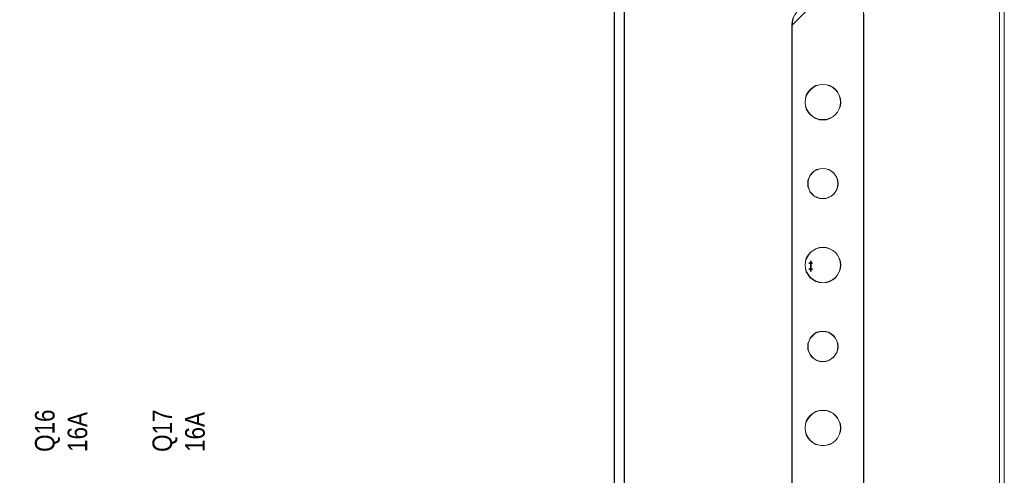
# Model space of a CAD drawing. Header units: millimetres. Extents: x -1290 to 1795, y -4192 to -1311.
# Tile 623 of 656: x 1139 to 1169, y -2968 to -2954. Entities that reach past the tile are written whole.
import ezdxf

# ---------------------------------------------------------------- set-up
doc = ezdxf.new("R2010")
doc.units = ezdxf.units.MM
doc.layers.add('51', color=7, linetype='Continuous')
doc.layers.add('Aparatura', color=7, linetype='Continuous', lineweight=13)
doc.styles.get("Standard").update_dxf_attribs({"font": 'ARIALN.TTF', "width": 0.8})

# ---------------------------------------------------------------- blocks, each defined once
blk = doc.blocks.new('*U395')
at = {"layer": '51', "color": 254}
for points in [[(580.56356, -499.065738), (580.56356, -499.871854), (580.56356, -499.065738)], [(580.286061, -499.466103), (580.84643, -499.466103), (580.286061, -499.466103)]]:
    blk.add_lwpolyline(points, close=True, dxfattribs=at)
blk = doc.blocks.new('*U407')
blk = doc.blocks.new('*U408')
blk = doc.blocks.new('*U409')
at = {"layer": '51', "color": 254}
for points in [[(580.286061, -500.388917), (580.84643, -500.388917), (580.286061, -500.388917)], [(580.56356, -499.92751), (580.56356, -500.733626), (580.56356, -499.92751)]]:
    blk.add_lwpolyline(points, close=True, dxfattribs=at)

msp = doc.modelspace()

# ---------------------------------------------------------------- linework, layer by layer
at = {"layer": 'Aparatura', "color": 7, "lineweight": 13}
for points in [[(1058.299, -3031.71), (1167.924, -3031.71), (1168.009, -3031.71), (1168.985, -3031.71), (1168.985, -2862.27), (1058.299, -2862.27), (1058.299, -3031.71)], [(1157.036, -2949.72), (1157.036, -2953.618), (1157.036, -2953.822), (1157.036, -2970.209), (1157.036, -2970.414), (1157.036, -2972.11), (1157.036, -2974.312), (1157.35, -2974.312), (1157.35, -2972.11), (1157.35, -2970.414), (1157.35, -2970.209), (1157.35, -2953.822), (1157.35, -2953.618), (1157.35, -2949.72), (1157.036, -2949.72)], [(1157.042, -2949.726), (1157.042, -2953.622), (1157.042, -2953.827), (1157.042, -2970.205), (1157.042, -2970.409), (1157.042, -2972.105), (1157.042, -2974.305), (1157.343, -2974.305), (1157.343, -2972.105), (1157.343, -2970.409), (1157.343, -2970.205), (1157.343, -2953.827), (1157.343, -2953.622), (1157.343, -2949.726), (1157.042, -2949.726)], [(1157.036, -2970.211), (1157.036, -2953.82), (1157.036, -2970.211)], [(1157.337, -2970.211), (1157.337, -2953.82), (1157.337, -2970.211)], [(1163.087, -2954.061), (1162.964, -2954.073), (1162.854, -2954.11), (1162.743, -2954.171), (1162.645, -2954.245), (1162.571, -2954.343), (1162.522, -2954.442), (1162.485, -2954.565), (1162.473, -2954.675), (1163.087, -2954.061)], [(1164.674, -2954.061), (1164.674, -2969.971), (1164.674, -2954.061)], [(1162.473, -2954.662), (1162.473, -2969.369), (1162.473, -2954.662)], [(1163.978, -2957.025), (1163.965, -2956.916), (1163.929, -2956.806), (1163.88, -2956.709), (1163.819, -2956.636), (1163.734, -2956.563), (1163.637, -2956.514), (1163.539, -2956.49), (1163.43, -2956.478), (1163.32, -2956.49), (1163.211, -2956.514), (1163.125, -2956.563), (1163.04, -2956.636), (1162.979, -2956.709), (1162.918, -2956.806), (1162.894, -2956.916), (1162.882, -2957.025), (1162.894, -2957.135), (1162.918, -2957.232), (1162.979, -2957.33), (1163.04, -2957.403), (1163.125, -2957.476), (1163.211, -2957.525), (1163.32, -2957.561), (1163.43, -2957.561), (1163.539, -2957.561), (1163.637, -2957.525), (1163.734, -2957.476), (1163.819, -2957.403), (1163.88, -2957.33), (1163.929, -2957.232), (1163.965, -2957.135), (1163.978, -2957.025)], [(1163.43, -2956.478), (1163.32, -2956.49), (1163.211, -2956.514), (1163.125, -2956.563), (1163.04, -2956.636), (1162.979, -2956.709), (1162.918, -2956.806), (1162.894, -2956.916), (1162.882, -2957.025), (1162.894, -2957.135), (1162.918, -2957.232), (1162.979, -2957.33), (1163.04, -2957.403), (1163.125, -2957.476), (1163.211, -2957.525), (1163.32, -2957.561), (1163.43, -2957.561), (1163.539, -2957.561), (1163.637, -2957.525), (1163.734, -2957.476), (1163.819, -2957.403), (1163.88, -2957.33), (1163.929, -2957.232), (1163.965, -2957.135), (1163.978, -2957.025), (1163.965, -2956.916), (1163.929, -2956.806), (1163.88, -2956.709), (1163.819, -2956.636), (1163.734, -2956.563), (1163.637, -2956.514), (1163.539, -2956.49), (1163.43, -2956.478)], [(1163.43, -2957.561), (1163.32, -2957.561), (1163.211, -2957.525), (1163.125, -2957.476), (1163.04, -2957.403), (1162.979, -2957.33), (1162.918, -2957.232), (1162.894, -2957.135), (1162.882, -2957.025), (1162.894, -2956.916), (1162.918, -2956.806), (1162.979, -2956.709), (1163.04, -2956.636), (1163.125, -2956.563), (1163.211, -2956.514), (1163.32, -2956.49), (1163.43, -2956.478), (1163.539, -2956.49), (1163.637, -2956.514), (1163.734, -2956.563), (1163.819, -2956.636), (1163.88, -2956.709), (1163.929, -2956.806), (1163.965, -2956.916), (1163.978, -2957.025), (1163.965, -2957.135), (1163.929, -2957.232), (1163.88, -2957.33), (1163.819, -2957.403), (1163.734, -2957.476), (1163.637, -2957.525), (1163.539, -2957.561), (1163.43, -2957.561)], [(1163.43, -2956.484), (1163.321, -2956.496), (1163.213, -2956.52), (1163.129, -2956.568), (1163.045, -2956.641), (1162.985, -2956.713), (1162.924, -2956.809), (1162.9, -2956.917), (1162.888, -2957.025), (1162.9, -2957.134), (1162.924, -2957.23), (1162.985, -2957.326), (1163.045, -2957.398), (1163.129, -2957.47), (1163.213, -2957.518), (1163.321, -2957.555), (1163.43, -2957.555), (1163.538, -2957.555), (1163.634, -2957.518), (1163.73, -2957.47), (1163.815, -2957.398), (1163.875, -2957.326), (1163.923, -2957.23), (1163.959, -2957.134), (1163.971, -2957.025), (1163.959, -2956.917), (1163.923, -2956.809), (1163.875, -2956.713), (1163.815, -2956.641), (1163.73, -2956.568), (1163.634, -2956.52), (1163.538, -2956.496), (1163.43, -2956.484)], [(1163.893, -2959.515), (1163.881, -2959.429), (1163.857, -2959.332), (1163.808, -2959.258), (1163.759, -2959.185), (1163.686, -2959.137), (1163.613, -2959.088), (1163.515, -2959.063), (1163.43, -2959.051), (1163.332, -2959.063), (1163.247, -2959.088), (1163.161, -2959.137), (1163.1, -2959.185), (1163.039, -2959.258), (1163.003, -2959.332), (1162.966, -2959.429), (1162.966, -2959.515), (1162.966, -2959.612), (1163.003, -2959.697), (1163.039, -2959.783), (1163.1, -2959.844), (1163.161, -2959.905), (1163.247, -2959.941), (1163.332, -2959.978), (1163.43, -2959.978), (1163.515, -2959.978), (1163.613, -2959.941), (1163.686, -2959.905), (1163.759, -2959.844), (1163.808, -2959.783), (1163.857, -2959.697), (1163.881, -2959.612), (1163.893, -2959.515)], [(1163.43, -2959.051), (1163.332, -2959.063), (1163.247, -2959.088), (1163.161, -2959.137), (1163.1, -2959.185), (1163.039, -2959.258), (1163.003, -2959.332), (1162.966, -2959.429), (1162.966, -2959.515), (1162.966, -2959.612), (1163.003, -2959.697), (1163.039, -2959.783), (1163.1, -2959.844), (1163.161, -2959.905), (1163.247, -2959.941), (1163.332, -2959.978), (1163.43, -2959.978), (1163.515, -2959.978), (1163.613, -2959.941), (1163.686, -2959.905), (1163.759, -2959.844), (1163.808, -2959.783), (1163.857, -2959.697), (1163.881, -2959.612), (1163.893, -2959.515), (1163.881, -2959.429), (1163.857, -2959.332), (1163.808, -2959.258), (1163.759, -2959.185), (1163.686, -2959.137), (1163.613, -2959.088), (1163.515, -2959.063), (1163.43, -2959.051)], [(1163.43, -2959.978), (1163.332, -2959.978), (1163.247, -2959.941), (1163.161, -2959.905), (1163.1, -2959.844), (1163.039, -2959.783), (1163.003, -2959.697), (1162.966, -2959.612), (1162.966, -2959.515), (1162.966, -2959.429), (1163.003, -2959.332), (1163.039, -2959.258), (1163.1, -2959.185), (1163.161, -2959.137), (1163.247, -2959.088), (1163.332, -2959.063), (1163.43, -2959.051), (1163.515, -2959.063), (1163.613, -2959.088), (1163.686, -2959.137), (1163.759, -2959.185), (1163.808, -2959.258), (1163.857, -2959.332), (1163.881, -2959.429), (1163.893, -2959.515), (1163.881, -2959.612), (1163.857, -2959.697), (1163.808, -2959.783), (1163.759, -2959.844), (1163.686, -2959.905), (1163.613, -2959.941), (1163.515, -2959.978), (1163.43, -2959.978)], [(1163.43, -2959.057), (1163.333, -2959.069), (1163.249, -2959.093), (1163.165, -2959.142), (1163.105, -2959.19), (1163.045, -2959.262), (1163.009, -2959.334), (1162.972, -2959.43), (1162.972, -2959.515), (1162.972, -2959.611), (1163.009, -2959.695), (1163.045, -2959.779), (1163.105, -2959.839), (1163.165, -2959.9), (1163.249, -2959.936), (1163.333, -2959.972), (1163.43, -2959.972), (1163.514, -2959.972), (1163.61, -2959.936), (1163.682, -2959.9), (1163.755, -2959.839), (1163.803, -2959.779), (1163.851, -2959.695), (1163.875, -2959.611), (1163.887, -2959.515), (1163.875, -2959.43), (1163.851, -2959.334), (1163.803, -2959.262), (1163.755, -2959.19), (1163.682, -2959.142), (1163.61, -2959.093), (1163.514, -2959.069), (1163.43, -2959.057)], [(1163.978, -2962.016), (1163.965, -2961.906), (1163.929, -2961.809), (1163.88, -2961.711), (1163.819, -2961.626), (1163.734, -2961.565), (1163.637, -2961.517), (1163.539, -2961.48), (1163.43, -2961.468), (1163.32, -2961.48), (1163.211, -2961.517), (1163.125, -2961.565), (1163.04, -2961.626), (1162.979, -2961.711), (1162.918, -2961.809), (1162.894, -2961.906), (1162.882, -2962.016), (1162.894, -2962.125), (1162.918, -2962.223), (1162.979, -2962.32), (1163.04, -2962.405), (1163.125, -2962.466), (1163.211, -2962.515), (1163.32, -2962.551), (1163.43, -2962.563), (1163.539, -2962.551), (1163.637, -2962.515), (1163.734, -2962.466), (1163.819, -2962.405), (1163.88, -2962.32), (1163.929, -2962.223), (1163.965, -2962.125), (1163.978, -2962.016)], [(1163.43, -2961.468), (1163.32, -2961.48), (1163.211, -2961.517), (1163.125, -2961.565), (1163.04, -2961.626), (1162.979, -2961.711), (1162.918, -2961.809), (1162.894, -2961.906), (1162.882, -2962.016), (1162.894, -2962.125), (1162.918, -2962.223), (1162.979, -2962.32), (1163.04, -2962.405), (1163.125, -2962.466), (1163.211, -2962.515), (1163.32, -2962.551), (1163.43, -2962.563), (1163.539, -2962.551), (1163.637, -2962.515), (1163.734, -2962.466), (1163.819, -2962.405), (1163.88, -2962.32), (1163.929, -2962.223), (1163.965, -2962.125), (1163.978, -2962.016), (1163.965, -2961.906), (1163.929, -2961.809), (1163.88, -2961.711), (1163.819, -2961.626), (1163.734, -2961.565), (1163.637, -2961.517), (1163.539, -2961.48), (1163.43, -2961.468)], [(1163.43, -2962.563), (1163.32, -2962.551), (1163.211, -2962.515), (1163.125, -2962.466), (1163.04, -2962.405), (1162.979, -2962.32), (1162.918, -2962.223), (1162.894, -2962.125), (1162.882, -2962.016), (1162.894, -2961.906), (1162.918, -2961.809), (1162.979, -2961.711), (1163.04, -2961.626), (1163.125, -2961.565), (1163.211, -2961.517), (1163.32, -2961.48), (1163.43, -2961.468), (1163.539, -2961.48), (1163.637, -2961.517), (1163.734, -2961.565), (1163.819, -2961.626), (1163.88, -2961.711), (1163.929, -2961.809), (1163.965, -2961.906), (1163.978, -2962.016), (1163.965, -2962.125), (1163.929, -2962.223), (1163.88, -2962.32), (1163.819, -2962.405), (1163.734, -2962.466), (1163.637, -2962.515), (1163.539, -2962.551), (1163.43, -2962.563)], [(1163.43, -2961.475), (1163.321, -2961.487), (1163.213, -2961.523), (1163.129, -2961.571), (1163.045, -2961.631), (1162.985, -2961.715), (1162.924, -2961.811), (1162.9, -2961.908), (1162.888, -2962.016), (1162.9, -2962.124), (1162.924, -2962.22), (1162.985, -2962.317), (1163.045, -2962.401), (1163.129, -2962.461), (1163.213, -2962.509), (1163.321, -2962.545), (1163.43, -2962.557), (1163.538, -2962.545), (1163.634, -2962.509), (1163.73, -2962.461), (1163.815, -2962.401), (1163.875, -2962.317), (1163.923, -2962.22), (1163.959, -2962.124), (1163.971, -2962.016), (1163.959, -2961.908), (1163.923, -2961.811), (1163.875, -2961.715), (1163.815, -2961.631), (1163.73, -2961.571), (1163.634, -2961.523), (1163.538, -2961.487), (1163.43, -2961.475)], [(1163.893, -2964.517), (1163.881, -2964.42), (1163.857, -2964.334), (1163.808, -2964.249), (1163.759, -2964.188), (1163.686, -2964.127), (1163.613, -2964.078), (1163.515, -2964.054), (1163.43, -2964.042), (1163.332, -2964.054), (1163.247, -2964.078), (1163.161, -2964.127), (1163.1, -2964.188), (1163.039, -2964.249), (1163.003, -2964.334), (1162.966, -2964.42), (1162.966, -2964.517), (1162.966, -2964.602), (1163.003, -2964.7), (1163.039, -2964.773), (1163.1, -2964.846), (1163.161, -2964.895), (1163.247, -2964.944), (1163.332, -2964.968), (1163.43, -2964.981), (1163.515, -2964.968), (1163.613, -2964.944), (1163.686, -2964.895), (1163.759, -2964.846), (1163.808, -2964.773), (1163.857, -2964.7), (1163.881, -2964.602), (1163.893, -2964.517)], [(1163.893, -2964.517), (1163.881, -2964.42), (1163.857, -2964.334), (1163.808, -2964.249), (1163.759, -2964.188), (1163.686, -2964.127), (1163.613, -2964.078), (1163.515, -2964.054), (1163.43, -2964.042), (1163.332, -2964.054), (1163.247, -2964.078), (1163.161, -2964.127), (1163.1, -2964.188), (1163.039, -2964.249), (1163.003, -2964.334), (1162.966, -2964.42), (1162.966, -2964.517), (1162.966, -2964.602), (1163.003, -2964.7), (1163.039, -2964.773), (1163.1, -2964.846), (1163.161, -2964.895), (1163.247, -2964.944), (1163.332, -2964.968), (1163.43, -2964.981), (1163.515, -2964.968), (1163.613, -2964.944), (1163.686, -2964.895), (1163.759, -2964.846), (1163.808, -2964.773), (1163.857, -2964.7), (1163.881, -2964.602), (1163.893, -2964.517)], [(1163.893, -2964.517), (1163.881, -2964.602), (1163.857, -2964.7), (1163.808, -2964.773), (1163.759, -2964.846), (1163.686, -2964.895), (1163.613, -2964.944), (1163.515, -2964.968), (1163.43, -2964.981), (1163.332, -2964.968), (1163.247, -2964.944), (1163.161, -2964.895), (1163.1, -2964.846), (1163.039, -2964.773), (1163.003, -2964.7), (1162.966, -2964.602), (1162.966, -2964.517), (1162.966, -2964.42), (1163.003, -2964.334), (1163.039, -2964.249), (1163.1, -2964.188), (1163.161, -2964.127), (1163.247, -2964.078), (1163.332, -2964.054), (1163.43, -2964.042), (1163.515, -2964.054), (1163.613, -2964.078), (1163.686, -2964.127), (1163.759, -2964.188), (1163.808, -2964.249), (1163.857, -2964.334), (1163.881, -2964.42), (1163.893, -2964.517)], [(1163.887, -2964.517), (1163.875, -2964.421), (1163.851, -2964.336), (1163.803, -2964.252), (1163.755, -2964.192), (1163.682, -2964.132), (1163.61, -2964.084), (1163.514, -2964.06), (1163.43, -2964.048), (1163.333, -2964.06), (1163.249, -2964.084), (1163.165, -2964.132), (1163.105, -2964.192), (1163.045, -2964.252), (1163.009, -2964.336), (1162.972, -2964.421), (1162.972, -2964.517), (1162.972, -2964.601), (1163.009, -2964.697), (1163.045, -2964.77), (1163.105, -2964.842), (1163.165, -2964.89), (1163.249, -2964.938), (1163.333, -2964.962), (1163.43, -2964.974), (1163.514, -2964.962), (1163.61, -2964.938), (1163.682, -2964.89), (1163.755, -2964.842), (1163.803, -2964.77), (1163.851, -2964.697), (1163.875, -2964.601), (1163.887, -2964.517)], [(1163.978, -2967.006), (1163.965, -2966.896), (1163.929, -2966.799), (1163.88, -2966.702), (1163.819, -2966.629), (1163.734, -2966.556), (1163.637, -2966.507), (1163.539, -2966.47), (1163.43, -2966.47), (1163.32, -2966.47), (1163.211, -2966.507), (1163.125, -2966.556), (1163.04, -2966.629), (1162.979, -2966.702), (1162.918, -2966.799), (1162.894, -2966.896), (1162.882, -2967.006), (1162.894, -2967.115), (1162.918, -2967.225), (1162.979, -2967.322), (1163.04, -2967.395), (1163.125, -2967.468), (1163.211, -2967.517), (1163.32, -2967.541), (1163.43, -2967.554), (1163.539, -2967.541), (1163.637, -2967.517), (1163.734, -2967.468), (1163.819, -2967.395), (1163.88, -2967.322), (1163.929, -2967.225), (1163.965, -2967.115), (1163.978, -2967.006)], [(1163.978, -2967.006), (1163.965, -2966.896), (1163.929, -2966.799), (1163.88, -2966.702), (1163.819, -2966.629), (1163.734, -2966.556), (1163.637, -2966.507), (1163.539, -2966.47), (1163.43, -2966.47), (1163.32, -2966.47), (1163.211, -2966.507), (1163.125, -2966.556), (1163.04, -2966.629), (1162.979, -2966.702), (1162.918, -2966.799), (1162.894, -2966.896), (1162.882, -2967.006), (1162.894, -2967.115), (1162.918, -2967.225), (1162.979, -2967.322), (1163.04, -2967.395), (1163.125, -2967.468), (1163.211, -2967.517), (1163.32, -2967.541), (1163.43, -2967.554), (1163.539, -2967.541), (1163.637, -2967.517), (1163.734, -2967.468), (1163.819, -2967.395), (1163.88, -2967.322), (1163.929, -2967.225), (1163.965, -2967.115), (1163.978, -2967.006)], [(1163.43, -2966.47), (1163.539, -2966.47), (1163.637, -2966.507), (1163.734, -2966.556), (1163.819, -2966.629), (1163.88, -2966.702), (1163.929, -2966.799), (1163.965, -2966.896), (1163.978, -2967.006), (1163.965, -2967.115), (1163.929, -2967.225), (1163.88, -2967.322), (1163.819, -2967.395), (1163.734, -2967.468), (1163.637, -2967.517), (1163.539, -2967.541), (1163.43, -2967.554), (1163.32, -2967.541), (1163.211, -2967.517), (1163.125, -2967.468), (1163.04, -2967.395), (1162.979, -2967.322), (1162.918, -2967.225), (1162.894, -2967.115), (1162.882, -2967.006), (1162.894, -2966.896), (1162.918, -2966.799), (1162.979, -2966.702), (1163.04, -2966.629), (1163.125, -2966.556), (1163.211, -2966.507), (1163.32, -2966.47), (1163.43, -2966.47)], [(1163.971, -2967.006), (1163.959, -2966.898), (1163.923, -2966.802), (1163.875, -2966.705), (1163.815, -2966.633), (1163.73, -2966.561), (1163.634, -2966.513), (1163.538, -2966.477), (1163.43, -2966.477), (1163.321, -2966.477), (1163.213, -2966.513), (1163.129, -2966.561), (1163.045, -2966.633), (1162.985, -2966.705), (1162.924, -2966.802), (1162.9, -2966.898), (1162.888, -2967.006), (1162.9, -2967.114), (1162.924, -2967.223), (1162.985, -2967.319), (1163.045, -2967.391), (1163.129, -2967.463), (1163.213, -2967.511), (1163.321, -2967.535), (1163.43, -2967.548), (1163.538, -2967.535), (1163.634, -2967.511), (1163.73, -2967.463), (1163.815, -2967.391), (1163.875, -2967.319), (1163.923, -2967.223), (1163.959, -2967.114), (1163.971, -2967.006)]]:
    msp.add_lwpolyline(points, close=True, dxfattribs=at)
for points in [[(1168.836, -2862.27), (1168.836, -3031.71)], [(1157.337, -2893.866), (1157.337, -2910.257), (1157.337, -2910.462), (1157.337, -2912.157), (1157.337, -2914.358), (1157.337, -2919.746), (1157.337, -2923.642), (1157.337, -2923.847), (1157.337, -2940.238), (1157.337, -2940.43), (1157.337, -2942.138), (1157.337, -2944.327), (1157.337, -2949.726), (1157.337, -2953.623), (1157.337, -2953.827), (1157.337, -2970.207), (1157.337, -2970.411), (1157.337, -2972.107), (1157.337, -2974.308), (1157.337, -2979.707), (1157.337, -2983.604), (1157.337, -2983.796), (1157.337, -3000.176)], [(1157.343, -2893.87), (1157.343, -2910.26), (1157.343, -2910.465), (1157.343, -2912.16), (1157.343, -2914.361), (1157.343, -2919.748), (1157.343, -2923.644), (1157.343, -2923.848), (1157.343, -2940.239), (1157.343, -2940.431), (1157.343, -2942.138), (1157.343, -2944.327), (1157.343, -2949.726), (1157.343, -2953.622), (1157.343, -2953.827), (1157.343, -2970.205), (1157.343, -2970.409), (1157.343, -2972.105), (1157.343, -2974.305), (1157.343, -2979.705), (1157.343, -2983.601), (1157.343, -2983.793), (1157.343, -3000.171)], [(1162.521, -2954.434), (1162.485, -2954.554), (1162.473, -2954.663), (1162.473, -2954.663), (1162.473, -2969.369), (1162.485, -2969.477), (1162.521, -2969.598), (1162.57, -2969.694), (1162.642, -2969.79), (1162.739, -2969.863), (1162.848, -2969.923), (1162.957, -2969.959), (1163.078, -2969.971), (1164.276, -2969.971), (1164.385, -2969.971), (1164.687, -2969.971), (1164.687, -2954.314)], [(1162.479, -2969.363), (1162.479, -2954.669), (1162.491, -2954.56), (1162.527, -2954.44)], [(1162.482, -2969.365), (1162.482, -2954.669), (1162.494, -2954.561), (1162.531, -2954.441)]]:
    msp.add_lwpolyline(points, dxfattribs=at)

# ---------------------------------------------------------------- block references
at = {"layer": 'Aparatura', "color": 7, "lineweight": 13, "xscale": 0.2, "yscale": 0.2, "zscale": 0.2}
for name in ['*U395', '*U409']:
    msp.add_blockref(name, (1046.942, -2862.069), dxfattribs=at)
at = {"layer": 'Aparatura', "color": 7, "lineweight": 13}
ref = msp.add_blockref('*U407', (1046.942, -2892.044), dxfattribs=dict(at, xscale=0.2, yscale=0.2, zscale=0.2))
ref.add_attrib('Oznaczenie', 'Q16', (1139.892, -2967.744), dxfattribs={"layer": '0', "height": 0.6, "rotation": 90, "flags": 2})
ref.add_attrib('Pr¹d znamionowy', '16A', (1140.892, -2967.744), dxfattribs={"layer": '0', "height": 0.6, "rotation": 90, "flags": 2})
ref = msp.add_blockref('*U408', (1046.942, -2892.044), dxfattribs=dict(at, xscale=0.2, yscale=0.2, zscale=0.2))
ref.add_attrib('Oznaczenie', 'Q17', (1143.492, -2967.744), dxfattribs={"layer": '0', "height": 0.6, "rotation": 90, "flags": 2})
ref.add_attrib('Pr¹d znamionowy', '16A', (1144.492, -2967.744), dxfattribs={"layer": '0', "height": 0.6, "rotation": 90, "flags": 2})

doc.saveas('drawing.dxf')
